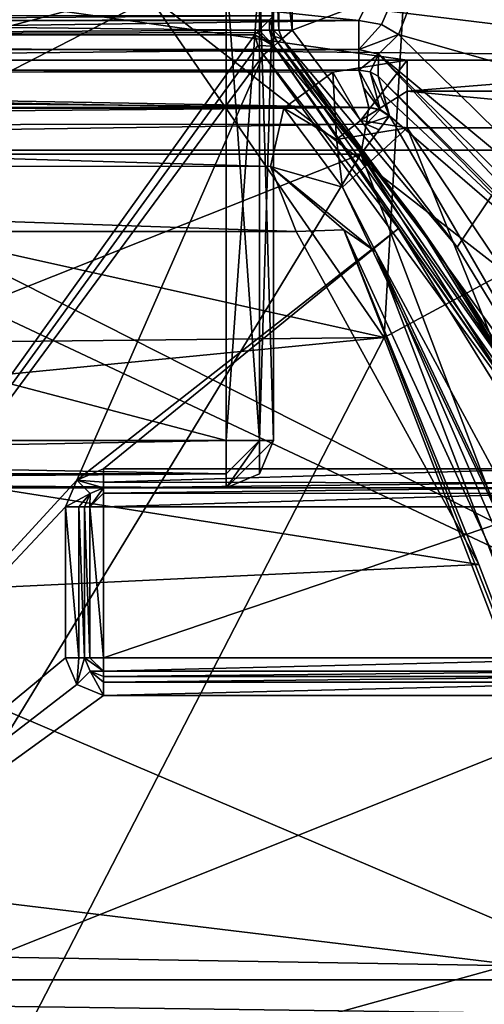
# Model space of a CAD drawing. Extents: x -250 to 250, y -697 to 625.
# Tile 1039 of 1056: x 153.66 to 156.12, y 535.01 to 540.23. Entities that reach past the tile are written whole.
import ezdxf

# ---------------------------------------------------------------- set-up
doc = ezdxf.new("R2010")
doc.units = 0
doc.header["$LTSCALE"] = 25.405557
for name, color, linetype in [('1242', 7, 'CONTINUOUS'), ('1244', 7, 'CONTINUOUS'), ('1246', 7, 'CONTINUOUS'), ('278', 7, 'CONTINUOUS'), ('3023', 7, 'CONTINUOUS'), ('3028', 7, 'CONTINUOUS'), ('3029', 7, 'CONTINUOUS'), ('3031', 7, 'CONTINUOUS'), ('3032', 7, 'CONTINUOUS'), ('3072', 7, 'CONTINUOUS'), ('3075', 7, 'CONTINUOUS'), ('3082', 7, 'CONTINUOUS'), ('3084', 7, 'CONTINUOUS'), ('3096', 7, 'CONTINUOUS'), ('3098', 7, 'CONTINUOUS'), ('3105', 7, 'CONTINUOUS'), ('3106', 7, 'CONTINUOUS'), ('363', 7, 'CONTINUOUS'), ('3708', 7, 'CONTINUOUS'), ('3711', 7, 'CONTINUOUS'), ('3713', 7, 'CONTINUOUS'), ('3715', 7, 'CONTINUOUS'), ('3716', 7, 'CONTINUOUS'), ('3722', 7, 'CONTINUOUS'), ('3723', 7, 'CONTINUOUS'), ('3727', 7, 'CONTINUOUS'), ('3728', 7, 'CONTINUOUS'), ('3730', 7, 'CONTINUOUS'), ('3740', 7, 'CONTINUOUS'), ('3741', 7, 'CONTINUOUS'), ('3757', 7, 'CONTINUOUS'), ('3758', 7, 'CONTINUOUS'), ('3759', 7, 'CONTINUOUS'), ('3832', 7, 'CONTINUOUS'), ('3833', 7, 'CONTINUOUS'), ('3841', 7, 'CONTINUOUS'), ('3879', 7, 'CONTINUOUS'), ('3880', 7, 'CONTINUOUS'), ('3881', 7, 'CONTINUOUS'), ('3882', 7, 'CONTINUOUS'), ('3883', 7, 'CONTINUOUS'), ('3885', 7, 'CONTINUOUS'), ('3886', 7, 'CONTINUOUS'), ('3887', 7, 'CONTINUOUS'), ('3908', 7, 'CONTINUOUS'), ('3909', 7, 'CONTINUOUS'), ('3910', 7, 'CONTINUOUS'), ('3911', 7, 'CONTINUOUS'), ('3912', 7, 'CONTINUOUS'), ('3914', 7, 'CONTINUOUS'), ('3915', 7, 'CONTINUOUS'), ('3916', 7, 'CONTINUOUS'), ('3919', 7, 'CONTINUOUS'), ('4434', 7, 'CONTINUOUS'), ('4437', 7, 'CONTINUOUS'), ('4438', 7, 'CONTINUOUS'), ('4439', 7, 'CONTINUOUS'), ('4448', 7, 'CONTINUOUS'), ('4449', 7, 'CONTINUOUS'), ('4460', 7, 'CONTINUOUS'), ('4461', 7, 'CONTINUOUS'), ('4462', 7, 'CONTINUOUS'), ('4463', 7, 'CONTINUOUS'), ('4464', 7, 'CONTINUOUS'), ('4549', 7, 'CONTINUOUS'), ('4550', 7, 'CONTINUOUS'), ('4553', 7, 'CONTINUOUS'), ('4570', 7, 'CONTINUOUS')]:
    doc.layers.add(name, color=color, linetype=linetype)

msp = doc.modelspace()

# ---------------------------------------------------------------- linework, layer by layer
at = {"layer": '1242', "color": 7, "linetype": 'CONTINUOUS'}
for points in [[(155.5868, 538.5471, 68.45), (153.9906, 540.8619, 68.45), (145.8767, 540.7108, 68.45), (155.5868, 538.5471, 68.45)], [(144.349, 538.4264, 68.45), (155.5868, 538.5471, 68.45), (145.8767, 540.7108, 68.45), (144.349, 538.4264, 68.45)], [(150, 538, 68.45), (155.5868, 538.5471, 68.45), (144.349, 538.4264, 68.45), (150, 538, 68.45)], [(150, 538, 68.45), (153.5, 534.5, 68.45), (155.5868, 538.5471, 68.45), (150, 538, 68.45)], [(155.5868, 538.5471, 68.45), (153.5, 534.5, 68.45), (157.1579, 534.4601, 68.45), (155.5868, 538.5471, 68.45)]]:
    msp.add_3dface(points, dxfattribs=at)
at = {"layer": '1244', "color": 7, "linetype": 'CONTINUOUS'}
msp.add_3dface([(157.7417, 539.7071, 68.55), (157.8626, 543.8692, 68.65), (155.8122, 542.4966, 68.55), (157.7417, 539.7071, 68.55)], dxfattribs=at)
at = {"layer": '1246', "color": 7, "linetype": 'CONTINUOUS'}
for points in [[(153.9906, 540.8619, 68.45), (155.5868, 538.5471, 68.45), (155.8122, 542.4966, 68.55), (153.9906, 540.8619, 68.45)], [(155.5868, 538.5471, 68.45), (157.7417, 539.7071, 68.55), (155.8122, 542.4966, 68.55), (155.5868, 538.5471, 68.45)], [(155.5868, 538.5471, 68.45), (157.1579, 534.4601, 68.45), (157.7417, 539.7071, 68.55), (155.5868, 538.5471, 68.45)]]:
    msp.add_3dface(points, dxfattribs=at)
at = {"layer": '278', "color": 7, "linetype": 'CONTINUOUS'}
for points in [[(210, 543.5344, -8.8992), (210, 539.5384, -3.3992), (-210, 543.5344, -8.8992), (210, 543.5344, -8.8992)], [(210, 539.5384, -3.3992), (-210, 539.5384, -3.3992), (-210, 543.5344, -8.8992), (210, 539.5384, -3.3992)], [(210, 539.5384, 3.3992), (210, 543.5344, 8.8992), (-210, 539.5384, 3.3992), (210, 539.5384, 3.3992)], [(210, 543.5344, 8.8992), (-210, 543.5344, 8.8992), (-210, 539.5384, 3.3992), (210, 543.5344, 8.8992)], [(210, 539.5384, -3.3992), (210, 539.5384, 3.3992), (-210, 539.5384, -3.3992), (210, 539.5384, -3.3992)], [(210, 539.5384, 3.3992), (-210, 539.5384, 3.3992), (-210, 539.5384, -3.3992), (210, 539.5384, 3.3992)]]:
    msp.add_3dface(points, dxfattribs=at)
at = {"layer": '3023', "color": 7, "linetype": 'CONTINUOUS'}
for points in [[(156.2893, 542.9052, -13.35), (161.0442, 535.1372, -13.35), (151.9164, 542.2496, -13.35), (156.2893, 542.9052, -13.35)], [(151.9164, 542.2496, -13.35), (161.0442, 535.1372, -13.35), (150, 540.3336, -13.35), (151.9164, 542.2496, -13.35)], [(161.0442, 535.1372, -13.35), (139.078, 535.5058, -13.35), (150, 540.3336, -13.35), (161.0442, 535.1372, -13.35)], [(139.078, 535.5058, -13.35), (161.0442, 535.1372, -13.35), (150, 534.0114, -13.35), (139.078, 535.5058, -13.35)], [(150, 534.0114, -13.35), (161.0442, 535.1372, -13.35), (155.8547, 530.632, -13.35), (150, 534.0114, -13.35)], [(161.0442, 535.1372, -13.35), (162.2387, 526.4986, -13.35), (155.8547, 530.632, -13.35), (161.0442, 535.1372, -13.35)]]:
    msp.add_3dface(points, dxfattribs=at)
at = {"layer": '3028', "color": 7, "linetype": 'CONTINUOUS'}
for points in [[(155.4521, 540.2257, -6.4516), (156.6128, 542.5633, -8.7077), (150, 540.8074, -7.1096), (155.4521, 540.2257, -6.4516)], [(155.5727, 540.2044, -6.426), (156.6128, 542.5633, -8.7077), (155.4521, 540.2257, -6.4516), (155.5727, 540.2044, -6.426)], [(155.6621, 540.1517, -6.3621), (156.6128, 542.5633, -8.7077), (155.5727, 540.2044, -6.426), (155.6621, 540.1517, -6.3621)], [(159.2443, 539.1302, -4.9581), (156.6128, 542.5633, -8.7077), (155.6621, 540.1517, -6.3621), (159.2443, 539.1302, -4.9581)], [(144.5479, 540.2257, -6.4516), (155.4521, 540.2257, -6.4516), (150, 540.8074, -7.1096), (144.5479, 540.2257, -6.4516)], [(156.9194, 538.9158, -4.6143), (159.2443, 539.1302, -4.9581), (155.6621, 540.1517, -6.3621), (156.9194, 538.9158, -4.6143)]]:
    msp.add_3dface(points, dxfattribs=at)
at = {"layer": '3029', "color": 7, "linetype": 'CONTINUOUS'}
for points in [[(155.4629, 539.5187, -7.85), (144.5365, 539.5187, -7.85), (141.3795, 533.9248, -7.85), (155.4629, 539.5187, -7.85)], [(155.4629, 539.5187, -7.85), (141.3795, 533.9248, -7.85), (150, 530.55, -7.85), (155.4629, 539.5187, -7.85)], [(159.6067, 528.6009, -7.85), (155.4629, 539.5187, -7.85), (150, 530.55, -7.85), (159.6067, 528.6009, -7.85)]]:
    msp.add_3dface(points, dxfattribs=at)
at = {"layer": '3031', "color": 7, "linetype": 'CONTINUOUS'}
for points in [[(144.5479, 539.9627, -6.5216), (144.5213, 539.8677, -7.0602), (155.5059, 539.7649, -7.6434), (144.5479, 539.9627, -6.5216)], [(155.4521, 539.9627, -6.5216), (144.5479, 539.9627, -6.5216), (155.5059, 539.7649, -7.6434), (155.4521, 539.9627, -6.5216)], [(155.4787, 539.8678, -7.0601), (155.4521, 539.9627, -6.5216), (155.5059, 539.7649, -7.6434), (155.4787, 539.8678, -7.0601)], [(144.5213, 539.8677, -7.0602), (144.4941, 539.7649, -7.6434), (155.5059, 539.7649, -7.6434), (144.5213, 539.8677, -7.0602)], [(155.5061, 539.7664, -7.6348), (155.4787, 539.8678, -7.0601), (155.5059, 539.7649, -7.6434), (155.5061, 539.7664, -7.6348)]]:
    msp.add_3dface(points, dxfattribs=at)
at = {"layer": '3032', "color": 7, "linetype": 'CONTINUOUS'}
for points in [[(155.5555, 539.9311, -6.4442), (155.5846, 539.8298, -7.0132), (156.7988, 538.6992, -4.6788), (155.5555, 539.9311, -6.4442)], [(155.5846, 539.8298, -7.0132), (155.6145, 539.7215, -7.6218), (156.7988, 538.6992, -4.6788), (155.5846, 539.8298, -7.0132)], [(156.7988, 538.6992, -4.6788), (155.6145, 539.7215, -7.6218), (158.7564, 534.304, -7.6218), (156.7988, 538.6992, -4.6788)]]:
    msp.add_3dface(points, dxfattribs=at)
at = {"layer": '3072', "color": 7, "linetype": 'CONTINUOUS'}
for points in [[(155.4521, 540.2257, -6.4516), (144.5479, 540.2257, -6.4516), (144.5479, 540.0719, -6.4026), (155.4521, 540.2257, -6.4516)], [(155.4521, 540.0719, -6.4026), (155.4521, 540.2257, -6.4516), (144.5479, 540.0719, -6.4026), (155.4521, 540.0719, -6.4026)], [(144.5479, 539.9627, -6.5216), (155.4521, 539.9627, -6.5216), (155.4521, 540.0719, -6.4026), (144.5479, 539.9627, -6.5216)], [(144.5479, 539.9627, -6.5216), (155.4521, 540.0719, -6.4026), (144.5479, 540.0719, -6.4026), (144.5479, 539.9627, -6.5216)]]:
    msp.add_3dface(points, dxfattribs=at)
at = {"layer": '3075', "color": 7, "linetype": 'CONTINUOUS'}
for points in [[(155.4521, 539.9627, -6.5216), (155.4787, 539.8678, -7.0601), (155.565, 539.755, -7.63), (155.4521, 539.9627, -6.5216)], [(155.4521, 539.9627, -6.5216), (155.565, 539.755, -7.63), (155.512, 539.9533, -6.5009), (155.4521, 539.9627, -6.5216)], [(155.6145, 539.7215, -7.6218), (155.5555, 539.9311, -6.4442), (155.512, 539.9533, -6.5009), (155.6145, 539.7215, -7.6218)], [(155.565, 539.755, -7.63), (155.6145, 539.7215, -7.6218), (155.512, 539.9533, -6.5009), (155.565, 539.755, -7.63)], [(155.6145, 539.7215, -7.6218), (155.5846, 539.8298, -7.0132), (155.5555, 539.9311, -6.4442), (155.6145, 539.7215, -7.6218)], [(155.4787, 539.8678, -7.0601), (155.5061, 539.7664, -7.6348), (155.565, 539.755, -7.63), (155.4787, 539.8678, -7.0601)]]:
    msp.add_3dface(points, dxfattribs=at)
at = {"layer": '3082', "color": 7, "linetype": 'CONTINUOUS'}
for points in [[(155.5727, 540.2044, -6.426), (155.4521, 540.2257, -6.4516), (155.4521, 540.0719, -6.4026), (155.5727, 540.2044, -6.426)], [(155.6621, 540.1517, -6.3621), (155.5727, 540.2044, -6.426), (155.4521, 540.0719, -6.4026), (155.6621, 540.1517, -6.3621)], [(155.5571, 540.0469, -6.3507), (155.6621, 540.1517, -6.3621), (155.4521, 540.0719, -6.4026), (155.5571, 540.0469, -6.3507)], [(155.4521, 539.9627, -6.5216), (155.5571, 540.0469, -6.3507), (155.4521, 540.0719, -6.4026), (155.4521, 539.9627, -6.5216)], [(155.4521, 539.9627, -6.5216), (155.512, 539.9533, -6.5009), (155.5571, 540.0469, -6.3507), (155.4521, 539.9627, -6.5216)], [(155.512, 539.9533, -6.5009), (155.5555, 539.9311, -6.4442), (155.5571, 540.0469, -6.3507), (155.512, 539.9533, -6.5009)]]:
    msp.add_3dface(points, dxfattribs=at)
at = {"layer": '3084', "color": 7, "linetype": 'CONTINUOUS'}
for points in [[(156.9194, 538.9158, -4.6143), (155.6621, 540.1517, -6.3621), (155.5571, 540.0469, -6.3507), (156.9194, 538.9158, -4.6143)], [(155.5555, 539.9311, -6.4442), (158.182, 537.2488, -0.9494), (155.5571, 540.0469, -6.3507), (155.5555, 539.9311, -6.4442)], [(158.3051, 537.3237, -0.9589), (156.9194, 538.9158, -4.6143), (155.5571, 540.0469, -6.3507), (158.3051, 537.3237, -0.9589)], [(158.182, 537.2488, -0.9494), (158.3051, 537.3237, -0.9589), (155.5571, 540.0469, -6.3507), (158.182, 537.2488, -0.9494)], [(155.5555, 539.9311, -6.4442), (156.7988, 538.6992, -4.6788), (158.182, 537.2488, -0.9494), (155.5555, 539.9311, -6.4442)]]:
    msp.add_3dface(points, dxfattribs=at)
at = {"layer": '3096', "color": 7, "linetype": 'CONTINUOUS'}
for points in [[(158.7564, 534.304, -7.6218), (155.6145, 539.7215, -7.6218), (155.4629, 539.5187, -7.85), (158.7564, 534.304, -7.6218)], [(155.4629, 539.5187, -7.85), (155.6145, 539.7215, -7.6218), (155.5597, 539.647, -7.7937), (155.4629, 539.5187, -7.85)], [(155.5597, 539.647, -7.7937), (155.6145, 539.7215, -7.6218), (155.614, 539.7203, -7.6327), (155.5597, 539.647, -7.7937)], [(155.6131, 539.7188, -7.6434), (155.5597, 539.647, -7.7937), (155.614, 539.7203, -7.6327), (155.6131, 539.7188, -7.6434)], [(158.7564, 534.304, -7.6218), (155.4629, 539.5187, -7.85), (159.6067, 528.6009, -7.85), (158.7564, 534.304, -7.6218)]]:
    msp.add_3dface(points, dxfattribs=at)
at = {"layer": '3098', "color": 7, "linetype": 'CONTINUOUS'}
for points in [[(155.5059, 539.7649, -7.6434), (144.4941, 539.7649, -7.6434), (144.5111, 539.6661, -7.802), (155.5059, 539.7649, -7.6434)], [(155.5059, 539.7649, -7.6434), (144.5111, 539.6661, -7.802), (155.4907, 539.6765, -7.7939), (155.5059, 539.7649, -7.6434)], [(144.5111, 539.6661, -7.802), (144.5365, 539.5187, -7.85), (155.4907, 539.6765, -7.7939), (144.5111, 539.6661, -7.802)], [(144.5365, 539.5187, -7.85), (155.4629, 539.5187, -7.85), (155.4907, 539.6765, -7.7939), (144.5365, 539.5187, -7.85)]]:
    msp.add_3dface(points, dxfattribs=at)
at = {"layer": '3105', "color": 7, "linetype": 'CONTINUOUS'}
for points in [[(155.5059, 539.7649, -7.6434), (155.4907, 539.6765, -7.7939), (155.5641, 539.7525, -7.6457), (155.5059, 539.7649, -7.6434)], [(155.4907, 539.6765, -7.7939), (155.6131, 539.7188, -7.6434), (155.5641, 539.7525, -7.6457), (155.4907, 539.6765, -7.7939)], [(155.4907, 539.6765, -7.7939), (155.5597, 539.647, -7.7937), (155.6131, 539.7188, -7.6434), (155.4907, 539.6765, -7.7939)], [(155.4907, 539.6765, -7.7939), (155.4629, 539.5187, -7.85), (155.5597, 539.647, -7.7937), (155.4907, 539.6765, -7.7939)]]:
    msp.add_3dface(points, dxfattribs=at)
at = {"layer": '3106', "color": 7, "linetype": 'CONTINUOUS'}
for points in [[(155.5061, 539.7664, -7.6348), (155.5059, 539.7649, -7.6434), (155.5641, 539.7525, -7.6457), (155.5061, 539.7664, -7.6348)], [(155.565, 539.755, -7.63), (155.5061, 539.7664, -7.6348), (155.5641, 539.7525, -7.6457), (155.565, 539.755, -7.63)], [(155.6131, 539.7188, -7.6434), (155.565, 539.755, -7.63), (155.5641, 539.7525, -7.6457), (155.6131, 539.7188, -7.6434)], [(155.6145, 539.7215, -7.6218), (155.565, 539.755, -7.63), (155.614, 539.7203, -7.6327), (155.6145, 539.7215, -7.6218)], [(155.565, 539.755, -7.63), (155.6131, 539.7188, -7.6434), (155.614, 539.7203, -7.6327), (155.565, 539.755, -7.63)]]:
    msp.add_3dface(points, dxfattribs=at)
at = {"layer": '363', "color": 7, "linetype": 'CONTINUOUS'}
for points in [[(144.0024, 541.529, 64.65), (156.2044, 541.2988, 64.65), (149.9999, 538.1, 64.65), (144.0024, 541.529, 64.65)], [(156.2044, 541.2988, 64.65), (159.9186, 533.8655, 64.65), (149.9999, 538.1, 64.65), (156.2044, 541.2988, 64.65)], [(149.9999, 538.1, 64.65), (159.9186, 533.8655, 64.65), (153.6, 534.5, 64.65), (149.9999, 538.1, 64.65)]]:
    msp.add_3dface(points, dxfattribs=at)
at = {"layer": '3708', "color": 7, "linetype": 'CONTINUOUS'}
for points in [[(155.1, 540.85, 58.15), (155.1, 540.1752, 58.15), (157.2935, 541.0031, 58.15), (155.1, 540.85, 58.15)], [(155.1, 540.1752, 58.15), (155.9732, 539.0252, 58.15), (157.2935, 541.0031, 58.15), (155.1, 540.1752, 58.15)], [(155.9732, 539.0252, 58.15), (156.6278, 537.9462, 58.15), (157.2935, 541.0031, 58.15), (155.9732, 539.0252, 58.15)], [(154.1, 536.85, 58.15), (156.9852, 536.85, 58.15), (156.4525, 537.65, 58.15), (154.1, 536.85, 58.15)], [(154.1, 537.65, 58.15), (154.1, 536.85, 58.15), (156.4525, 537.65, 58.15), (154.1, 537.65, 58.15)]]:
    msp.add_3dface(points, dxfattribs=at)
at = {"layer": '3711', "color": 7, "linetype": 'CONTINUOUS'}
for points in [[(150.55, 540.15, 11.15), (150.55, 534.0779, 11.15), (154.9016, 540.15, 11.15), (150.55, 540.15, 11.15)], [(154.9016, 540.15, 11.15), (150.55, 534.0779, 11.15), (154.9173, 540.094, 11.15), (154.9016, 540.15, 11.15)], [(154.9173, 540.094, 11.15), (150.55, 534.0779, 11.15), (154.9486, 540.0445, 11.15), (154.9173, 540.094, 11.15)], [(154.9486, 540.0445, 11.15), (150.55, 534.0779, 11.15), (153.9585, 537.7914, 11.15), (154.9486, 540.0445, 11.15)], [(155.6631, 539.1239, 11.15), (154.9486, 540.0445, 11.15), (153.9585, 537.7914, 11.15), (155.6631, 539.1239, 11.15)], [(154.1, 537.85, 11.15), (155.6631, 539.1239, 11.15), (153.9585, 537.7914, 11.15), (154.1, 537.85, 11.15)], [(156.4525, 537.85, 11.15), (155.6631, 539.1239, 11.15), (154.1, 537.85, 11.15), (156.4525, 537.85, 11.15)], [(153.9585, 537.7914, 11.15), (150.55, 534.0779, 11.15), (153.9, 537.65, 11.15), (153.9585, 537.7914, 11.15)], [(153.9, 537.65, 11.15), (150.55, 534.0779, 11.15), (153.9, 536.85, 11.15), (153.9, 537.65, 11.15)], [(153.9, 536.85, 11.15), (150.55, 534.0779, 11.15), (153.9585, 536.7086, 11.15), (153.9, 536.85, 11.15)], [(153.9585, 536.7086, 11.15), (150.55, 534.0779, 11.15), (154.1, 536.65, 11.15), (153.9585, 536.7086, 11.15)], [(158.3102, 532.6404, 11.15), (156.9852, 536.65, 11.15), (150.55, 534.0779, 11.15), (158.3102, 532.6404, 11.15)], [(150.55, 534.0779, 11.15), (156.9852, 536.65, 11.15), (154.1, 536.65, 11.15), (150.55, 534.0779, 11.15)]]:
    msp.add_3dface(points, dxfattribs=at)
at = {"layer": '3713', "color": 7, "linetype": 'CONTINUOUS'}
for points in [[(156.9852, 536.75, 11.25), (156.9852, 536.75, 58.05), (154.1, 536.75, 11.25), (156.9852, 536.75, 11.25)], [(154.1, 536.75, 11.25), (156.9852, 536.75, 58.05), (154.1, 536.75, 58.05), (154.1, 536.75, 11.25)]]:
    msp.add_3dface(points, dxfattribs=at)
at = {"layer": '3715', "color": 7, "linetype": 'CONTINUOUS'}
for points in [[(155.0243, 540.1099, 11.25), (155.745, 539.1813, 11.25), (155.0243, 540.1099, 58.05), (155.0243, 540.1099, 11.25)], [(155.0243, 540.1099, 58.05), (155.745, 539.1813, 11.25), (155.8901, 538.9695, 58.05), (155.0243, 540.1099, 58.05)], [(155.745, 539.1813, 11.25), (156.5401, 537.8981, 11.25), (155.8901, 538.9695, 58.05), (155.745, 539.1813, 11.25)], [(156.5401, 537.8981, 11.25), (156.5401, 537.8981, 58.05), (155.8901, 538.9695, 58.05), (156.5401, 537.8981, 11.25)]]:
    msp.add_3dface(points, dxfattribs=at)
at = {"layer": '3716', "color": 7, "linetype": 'CONTINUOUS'}
for points in [[(155, 540.25, 43.15), (155, 540.1752, 58.05), (155, 540.75, 43.15), (155, 540.25, 43.15)], [(155, 540.75, 43.15), (155, 540.1752, 58.05), (155, 540.75, 58.05), (155, 540.75, 43.15)], [(155, 540.1752, 11.25), (155, 540.1752, 58.05), (155, 540.25, 11.25), (155, 540.1752, 11.25)], [(155, 540.25, 11.25), (155, 540.1752, 58.05), (155, 540.25, 43.15), (155, 540.25, 11.25)]]:
    msp.add_3dface(points, dxfattribs=at)
at = {"layer": '3722', "color": 7, "linetype": 'CONTINUOUS'}
for points in [[(154, 536.85, 11.25), (154, 536.85, 58.05), (154, 537.65, 11.25), (154, 536.85, 11.25)], [(154, 537.65, 11.25), (154, 536.85, 58.05), (154, 537.65, 58.05), (154, 537.65, 11.25)]]:
    msp.add_3dface(points, dxfattribs=at)
at = {"layer": '3723', "color": 7, "linetype": 'CONTINUOUS'}
for points in [[(154.1, 537.75, 11.25), (154.1, 537.75, 58.05), (156.4525, 537.75, 11.25), (154.1, 537.75, 11.25)], [(156.4525, 537.75, 11.25), (154.1, 537.75, 58.05), (156.4525, 537.75, 58.05), (156.4525, 537.75, 11.25)]]:
    msp.add_3dface(points, dxfattribs=at)
at = {"layer": '3727', "color": 7, "linetype": 'CONTINUOUS'}
for points in [[(156.1461, 542.0668, 8.7108), (157.7436, 540.0153, 6.8018), (143.5591, 541.7444, 8.4358), (156.1461, 542.0668, 8.7108)], [(143.5591, 541.7444, 8.4358), (157.7436, 540.0153, 6.8018), (155.7084, 540.0153, 6.8018), (143.5591, 541.7444, 8.4358)], [(144.2916, 540.0153, 6.8018), (143.5591, 541.7444, 8.4358), (155.7084, 540.0153, 6.8018), (144.2916, 540.0153, 6.8018)], [(144.6776, 539.9541, 6.7386), (144.2916, 540.0153, 6.8018), (155.3141, 539.9514, 6.7358), (144.6776, 539.9541, 6.7386)], [(155.3141, 539.9514, 6.7358), (144.2916, 540.0153, 6.8018), (155.7084, 540.0153, 6.8018), (155.3141, 539.9514, 6.7358)], [(144.9502, 539.753, 6.5278), (144.6776, 539.9541, 6.7386), (155.0558, 539.7619, 6.5372), (144.9502, 539.753, 6.5278)], [(155.0558, 539.7619, 6.5372), (144.6776, 539.9541, 6.7386), (155.3141, 539.9514, 6.7358), (155.0558, 539.7619, 6.5372)], [(154.9857, 539.4533, 6.2051), (144.9502, 539.753, 6.5278), (155.0558, 539.7619, 6.5372), (154.9857, 539.4533, 6.2051)], [(145.0149, 539.4567, 6.2089), (144.9502, 539.753, 6.5278), (154.9857, 539.4533, 6.2051), (145.0149, 539.4567, 6.2089)], [(144.8787, 539.1075, 5.8196), (145.0149, 539.4567, 6.2089), (155.1214, 539.1075, 5.8196), (144.8787, 539.1075, 5.8196)], [(155.1214, 539.1075, 5.8196), (145.0149, 539.4567, 6.2089), (154.9857, 539.4533, 6.2051), (155.1214, 539.1075, 5.8196)], [(143.652, 536.7526, 2.7288), (144.8787, 539.1075, 5.8196), (156.088, 537.3442, 3.5946), (143.652, 536.7526, 2.7288)], [(156.088, 537.3442, 3.5946), (144.8787, 539.1075, 5.8196), (155.1214, 539.1075, 5.8196), (156.088, 537.3442, 3.5946)], [(156.9326, 535.1425, -0.0732), (143.652, 536.7526, 2.7288), (156.088, 537.3442, 3.5946), (156.9326, 535.1425, -0.0732)], [(143.0674, 535.1425, -0.0732), (143.652, 536.7526, 2.7288), (156.9326, 535.1425, -0.0732), (143.0674, 535.1425, -0.0732)]]:
    msp.add_3dface(points, dxfattribs=at)
at = {"layer": '3728', "color": 7, "linetype": 'CONTINUOUS'}
for points in [[(157.7436, 539.6565, 6.65), (160.4758, 532.5725, 6.65), (155.7084, 539.6565, 6.65), (157.7436, 539.6565, 6.65)], [(155.7084, 539.6565, 6.65), (160.4758, 532.5725, 6.65), (158.4242, 532.903, 6.65), (155.7084, 539.6565, 6.65)]]:
    msp.add_3dface(points, dxfattribs=at)
at = {"layer": '3730', "color": 7, "linetype": 'CONTINUOUS'}
msp.add_3dface([(155.5429, 539.0009, 6.15), (157.9599, 532.687, 6.15), (156.5431, 537.1438, 3.8845), (155.5429, 539.0009, 6.15)], dxfattribs=at)
at = {"layer": '3740', "color": 7, "linetype": 'CONTINUOUS'}
for points in [[(143.0674, 535.1425, -0.0732), (156.9326, 535.1425, -0.0732), (156.9326, 534.9581, -0.2752), (143.0674, 535.1425, -0.0732)], [(143.0674, 535.1425, -0.0732), (156.9326, 534.9581, -0.2752), (143.0674, 534.9581, -0.2752), (143.0674, 535.1425, -0.0732)]]:
    msp.add_3dface(points, dxfattribs=at)
at = {"layer": '3741', "color": 7, "linetype": 'CONTINUOUS'}
for points in [[(155.4612, 539.6958, 6.6164), (155.7084, 539.6565, 6.65), (155.3344, 539.5956, 6.5152), (155.4612, 539.6958, 6.6164)], [(155.3344, 539.5956, 6.5152), (155.7084, 539.6565, 6.65), (155.3656, 539.3432, 6.3463), (155.3344, 539.5956, 6.5152)], [(155.7084, 539.6565, 6.65), (158.4242, 532.903, 6.65), (155.3656, 539.3432, 6.3463), (155.7084, 539.6565, 6.65)], [(158.4242, 532.903, 6.65), (155.5429, 539.0009, 6.15), (155.3656, 539.3432, 6.3463), (158.4242, 532.903, 6.65)], [(158.4242, 532.903, 6.65), (157.9599, 532.687, 6.15), (155.5429, 539.0009, 6.15), (158.4242, 532.903, 6.65)]]:
    msp.add_3dface(points, dxfattribs=at)
at = {"layer": '3757', "color": 7, "linetype": 'CONTINUOUS'}
for points in [[(156.088, 537.3442, 3.5946), (155.1214, 539.1075, 5.8196), (155.373, 539.1166, 5.9528), (156.088, 537.3442, 3.5946)], [(156.9326, 535.1425, -0.0732), (156.088, 537.3442, 3.5946), (155.373, 539.1166, 5.9528), (156.9326, 535.1425, -0.0732)], [(157.2331, 535.0692, 0.0095), (156.9326, 535.1425, -0.0732), (155.373, 539.1166, 5.9528), (157.2331, 535.0692, 0.0095)], [(155.5429, 539.0009, 6.15), (157.2331, 535.0692, 0.0095), (155.373, 539.1166, 5.9528), (155.5429, 539.0009, 6.15)], [(155.5429, 539.0009, 6.15), (156.5431, 537.1438, 3.8845), (157.2331, 535.0692, 0.0095), (155.5429, 539.0009, 6.15)]]:
    msp.add_3dface(points, dxfattribs=at)
at = {"layer": '3758', "color": 7, "linetype": 'CONTINUOUS'}
for points in [[(155.3141, 539.9514, 6.7358), (155.7084, 540.0153, 6.8018), (155.4612, 539.6958, 6.6164), (155.3141, 539.9514, 6.7358)], [(155.4612, 539.6958, 6.6164), (155.7084, 540.0153, 6.8018), (155.7084, 539.8513, 6.6895), (155.4612, 539.6958, 6.6164)], [(155.0558, 539.7619, 6.5372), (155.3141, 539.9514, 6.7358), (155.3344, 539.5956, 6.5152), (155.0558, 539.7619, 6.5372)], [(155.3141, 539.9514, 6.7358), (155.4612, 539.6958, 6.6164), (155.3344, 539.5956, 6.5152), (155.3141, 539.9514, 6.7358)], [(155.7084, 539.6565, 6.65), (155.4612, 539.6958, 6.6164), (155.7084, 539.8513, 6.6895), (155.7084, 539.6565, 6.65)], [(154.9857, 539.4533, 6.2051), (155.0558, 539.7619, 6.5372), (155.3656, 539.3432, 6.3463), (154.9857, 539.4533, 6.2051)], [(155.0558, 539.7619, 6.5372), (155.3344, 539.5956, 6.5152), (155.3656, 539.3432, 6.3463), (155.0558, 539.7619, 6.5372)], [(155.1214, 539.1075, 5.8196), (154.9857, 539.4533, 6.2051), (155.373, 539.1166, 5.9528), (155.1214, 539.1075, 5.8196)], [(155.5429, 539.0009, 6.15), (154.9857, 539.4533, 6.2051), (155.3656, 539.3432, 6.3463), (155.5429, 539.0009, 6.15)], [(154.9857, 539.4533, 6.2051), (155.5429, 539.0009, 6.15), (155.373, 539.1166, 5.9528), (154.9857, 539.4533, 6.2051)]]:
    msp.add_3dface(points, dxfattribs=at)
at = {"layer": '3759', "color": 7, "linetype": 'CONTINUOUS'}
for points in [[(155.7084, 540.0153, 6.8018), (157.7436, 540.0153, 6.8018), (155.7084, 539.8513, 6.6895), (155.7084, 540.0153, 6.8018)], [(155.7084, 539.8513, 6.6895), (157.7436, 540.0153, 6.8018), (157.7436, 539.8513, 6.6895), (155.7084, 539.8513, 6.6895)], [(157.7436, 539.6565, 6.65), (155.7084, 539.6565, 6.65), (155.7084, 539.8513, 6.6895), (157.7436, 539.6565, 6.65)], [(157.7436, 539.6565, 6.65), (155.7084, 539.8513, 6.6895), (157.7436, 539.8513, 6.6895), (157.7436, 539.6565, 6.65)]]:
    msp.add_3dface(points, dxfattribs=at)
at = {"layer": '3832', "color": 7, "linetype": 'CONTINUOUS'}
for points in [[(154, 536.85, 58.05), (154, 536.85, 11.25), (154.0293, 536.7793, 11.25), (154, 536.85, 58.05)], [(154, 536.85, 58.05), (154.0293, 536.7793, 11.25), (154.0293, 536.7793, 58.05), (154, 536.85, 58.05)], [(154.1, 536.75, 11.25), (154.1, 536.75, 58.05), (154.0293, 536.7793, 58.05), (154.1, 536.75, 11.25)], [(154.0293, 536.7793, 11.25), (154.1, 536.75, 11.25), (154.0293, 536.7793, 58.05), (154.0293, 536.7793, 11.25)]]:
    msp.add_3dface(points, dxfattribs=at)
at = {"layer": '3833', "color": 7, "linetype": 'CONTINUOUS'}
for points in [[(154.1, 537.75, 58.05), (154.1, 537.75, 11.25), (154.0293, 537.7207, 11.25), (154.1, 537.75, 58.05)], [(154.1, 537.75, 58.05), (154.0293, 537.7207, 11.25), (154.0293, 537.7207, 58.05), (154.1, 537.75, 58.05)], [(154, 537.65, 11.25), (154, 537.65, 58.05), (154.0293, 537.7207, 58.05), (154, 537.65, 11.25)], [(154.0293, 537.7207, 11.25), (154, 537.65, 11.25), (154.0293, 537.7207, 58.05), (154.0293, 537.7207, 11.25)]]:
    msp.add_3dface(points, dxfattribs=at)
at = {"layer": '3841', "color": 7, "linetype": 'CONTINUOUS'}
for points in [[(155, 540.1752, 58.05), (155, 540.1752, 11.25), (155.0063, 540.1404, 11.25), (155, 540.1752, 58.05)], [(155, 540.1752, 58.05), (155.0063, 540.1404, 11.25), (155.0063, 540.1404, 58.05), (155, 540.1752, 58.05)], [(155.0243, 540.1099, 11.25), (155.0243, 540.1099, 58.05), (155.0063, 540.1404, 58.05), (155.0243, 540.1099, 11.25)], [(155.0063, 540.1404, 11.25), (155.0243, 540.1099, 11.25), (155.0063, 540.1404, 58.05), (155.0063, 540.1404, 11.25)]]:
    msp.add_3dface(points, dxfattribs=at)
at = {"layer": '3879', "color": 7, "linetype": 'CONTINUOUS'}
for points in [[(156.9852, 536.75, 11.25), (154.1, 536.75, 11.25), (154.1, 536.7207, 11.1793), (156.9852, 536.75, 11.25)], [(156.9852, 536.7211, 11.1796), (156.9852, 536.75, 11.25), (154.1, 536.7207, 11.1793), (156.9852, 536.7211, 11.1796)], [(154.1, 536.65, 11.15), (156.9852, 536.65, 11.15), (156.9852, 536.7211, 11.1796), (154.1, 536.65, 11.15)], [(154.1, 536.65, 11.15), (156.9852, 536.7211, 11.1796), (154.1, 536.7207, 11.1793), (154.1, 536.65, 11.15)]]:
    msp.add_3dface(points, dxfattribs=at)
at = {"layer": '3880', "color": 7, "linetype": 'CONTINUOUS'}
for points in [[(153.9, 536.85, 11.15), (153.9585, 536.7086, 11.15), (153.9707, 536.85, 11.1793), (153.9, 536.85, 11.15)], [(154, 536.85, 11.25), (153.9585, 536.7086, 11.15), (154.0293, 536.7793, 11.25), (154, 536.85, 11.25)], [(153.9585, 536.7086, 11.15), (154, 536.85, 11.25), (153.9707, 536.85, 11.1793), (153.9585, 536.7086, 11.15)], [(153.9585, 536.7086, 11.15), (154.1, 536.65, 11.15), (154.0293, 536.7793, 11.25), (153.9585, 536.7086, 11.15)], [(154.0293, 536.7793, 11.25), (154.1, 536.65, 11.15), (154.1, 536.7207, 11.1793), (154.0293, 536.7793, 11.25)], [(154.1, 536.75, 11.25), (154.0293, 536.7793, 11.25), (154.1, 536.7207, 11.1793), (154.1, 536.75, 11.25)]]:
    msp.add_3dface(points, dxfattribs=at)
at = {"layer": '3881', "color": 7, "linetype": 'CONTINUOUS'}
for points in [[(153.9, 537.65, 11.15), (153.9, 536.85, 11.15), (153.9707, 536.85, 11.1793), (153.9, 537.65, 11.15)], [(153.9, 537.65, 11.15), (153.9707, 536.85, 11.1793), (153.9707, 537.65, 11.1793), (153.9, 537.65, 11.15)], [(154, 536.85, 11.25), (154, 537.65, 11.25), (153.9707, 537.65, 11.1793), (154, 536.85, 11.25)], [(153.9707, 536.85, 11.1793), (154, 536.85, 11.25), (153.9707, 537.65, 11.1793), (153.9707, 536.85, 11.1793)]]:
    msp.add_3dface(points, dxfattribs=at)
at = {"layer": '3882', "color": 7, "linetype": 'CONTINUOUS'}
for points in [[(154.1, 537.85, 11.15), (153.9585, 537.7914, 11.15), (154.1, 537.7793, 11.1793), (154.1, 537.85, 11.15)], [(153.9585, 537.7914, 11.15), (153.9, 537.65, 11.15), (154.0293, 537.7207, 11.25), (153.9585, 537.7914, 11.15)], [(154.1, 537.75, 11.25), (153.9585, 537.7914, 11.15), (154.0293, 537.7207, 11.25), (154.1, 537.75, 11.25)], [(153.9585, 537.7914, 11.15), (154.1, 537.75, 11.25), (154.1, 537.7793, 11.1793), (153.9585, 537.7914, 11.15)], [(154.0293, 537.7207, 11.25), (153.9, 537.65, 11.15), (153.9707, 537.65, 11.1793), (154.0293, 537.7207, 11.25)], [(154, 537.65, 11.25), (154.0293, 537.7207, 11.25), (153.9707, 537.65, 11.1793), (154, 537.65, 11.25)]]:
    msp.add_3dface(points, dxfattribs=at)
at = {"layer": '3883', "color": 7, "linetype": 'CONTINUOUS'}
for points in [[(156.4525, 537.85, 11.15), (154.1, 537.85, 11.15), (154.1, 537.7793, 11.1793), (156.4525, 537.85, 11.15)], [(156.4525, 537.85, 11.15), (154.1, 537.7793, 11.1793), (156.4525, 537.7757, 11.1831), (156.4525, 537.85, 11.15)], [(154.1, 537.7793, 11.1793), (154.1, 537.75, 11.25), (156.4525, 537.7757, 11.1831), (154.1, 537.7793, 11.1793)], [(154.1, 537.75, 11.25), (156.4525, 537.75, 11.25), (156.4525, 537.7757, 11.1831), (154.1, 537.75, 11.25)]]:
    msp.add_3dface(points, dxfattribs=at)
at = {"layer": '3885', "color": 7, "linetype": 'CONTINUOUS'}
for points in [[(154.9486, 540.0445, 11.15), (156.5169, 537.8854, 11.1822), (155.0021, 540.0907, 11.1793), (154.9486, 540.0445, 11.15)], [(155.745, 539.1813, 11.25), (155.0243, 540.1099, 11.25), (155.0021, 540.0907, 11.1793), (155.745, 539.1813, 11.25)], [(156.5401, 537.8981, 11.25), (155.745, 539.1813, 11.25), (155.0021, 540.0907, 11.1793), (156.5401, 537.8981, 11.25)], [(156.5169, 537.8854, 11.1822), (156.5401, 537.8981, 11.25), (155.0021, 540.0907, 11.1793), (156.5169, 537.8854, 11.1822)], [(154.9486, 540.0445, 11.15), (155.6631, 539.1239, 11.15), (156.5169, 537.8854, 11.1822), (154.9486, 540.0445, 11.15)], [(155.6631, 539.1239, 11.15), (156.4525, 537.85, 11.15), (156.5169, 537.8854, 11.1822), (155.6631, 539.1239, 11.15)]]:
    msp.add_3dface(points, dxfattribs=at)
at = {"layer": '3886', "color": 7, "linetype": 'CONTINUOUS'}
for points in [[(154.9135, 540.1631, 11.1509), (154.9016, 540.15, 11.15), (155.0021, 540.0907, 11.1793), (154.9135, 540.1631, 11.1509)], [(154.9016, 540.15, 11.15), (154.9173, 540.094, 11.15), (155.0021, 540.0907, 11.1793), (154.9016, 540.15, 11.15)], [(154.9252, 540.1752, 11.1532), (154.9135, 540.1631, 11.1509), (155.0021, 540.0907, 11.1793), (154.9252, 540.1752, 11.1532)], [(154.9252, 540.1752, 11.1532), (155.0021, 540.0907, 11.1793), (154.9791, 540.1752, 11.1888), (154.9252, 540.1752, 11.1532)], [(155.0243, 540.1099, 11.25), (155.0063, 540.1404, 11.25), (154.9791, 540.1752, 11.1888), (155.0243, 540.1099, 11.25)], [(155.0021, 540.0907, 11.1793), (155.0243, 540.1099, 11.25), (154.9791, 540.1752, 11.1888), (155.0021, 540.0907, 11.1793)], [(155.0063, 540.1404, 11.25), (155, 540.1752, 11.25), (154.9791, 540.1752, 11.1888), (155.0063, 540.1404, 11.25)], [(154.9173, 540.094, 11.15), (154.9486, 540.0445, 11.15), (155.0021, 540.0907, 11.1793), (154.9173, 540.094, 11.15)]]:
    msp.add_3dface(points, dxfattribs=at)
at = {"layer": '3887', "color": 7, "linetype": 'CONTINUOUS'}
for points in [[(155, 540.1752, 11.25), (155, 540.25, 11.25), (154.9788, 540.2288, 11.1885), (155, 540.1752, 11.25)], [(154.9788, 540.2288, 11.1885), (154.9252, 540.1752, 11.1532), (154.9791, 540.1752, 11.1888), (154.9788, 540.2288, 11.1885)], [(155, 540.1752, 11.25), (154.9788, 540.2288, 11.1885), (154.9791, 540.1752, 11.1888), (155, 540.1752, 11.25)]]:
    msp.add_3dface(points, dxfattribs=at)
at = {"layer": '3908', "color": 7, "linetype": 'CONTINUOUS'}
for points in [[(156.9852, 536.85, 58.15), (154.1, 536.85, 58.15), (154.1, 536.7785, 58.1199), (156.9852, 536.85, 58.15)], [(156.9852, 536.85, 58.15), (154.1, 536.7785, 58.1199), (156.9852, 536.7793, 58.1207), (156.9852, 536.85, 58.15)], [(154.1, 536.75, 58.05), (156.9852, 536.75, 58.05), (156.9852, 536.7793, 58.1207), (154.1, 536.75, 58.05)], [(154.1, 536.7785, 58.1199), (154.1, 536.75, 58.05), (156.9852, 536.7793, 58.1207), (154.1, 536.7785, 58.1199)]]:
    msp.add_3dface(points, dxfattribs=at)
at = {"layer": '3909', "color": 7, "linetype": 'CONTINUOUS'}
for points in [[(154, 536.85, 58.05), (154.0293, 536.7793, 58.05), (154.1, 536.7785, 58.1199), (154, 536.85, 58.05)], [(154.0286, 536.85, 58.12), (154, 536.85, 58.05), (154.1, 536.7785, 58.1199), (154.0286, 536.85, 58.12)], [(154.1, 536.85, 58.15), (154.0286, 536.85, 58.12), (154.1, 536.7785, 58.1199), (154.1, 536.85, 58.15)], [(154.0293, 536.7793, 58.05), (154.1, 536.75, 58.05), (154.1, 536.7785, 58.1199), (154.0293, 536.7793, 58.05)]]:
    msp.add_3dface(points, dxfattribs=at)
at = {"layer": '3910', "color": 7, "linetype": 'CONTINUOUS'}
for points in [[(154, 537.65, 58.05), (154, 536.85, 58.05), (154.0286, 536.85, 58.12), (154, 537.65, 58.05)], [(154.0285, 537.65, 58.1199), (154, 537.65, 58.05), (154.0286, 536.85, 58.12), (154.0285, 537.65, 58.1199)], [(154.1, 536.85, 58.15), (154.1, 537.65, 58.15), (154.0285, 537.65, 58.1199), (154.1, 536.85, 58.15)], [(154.1, 536.85, 58.15), (154.0285, 537.65, 58.1199), (154.0286, 536.85, 58.12), (154.1, 536.85, 58.15)]]:
    msp.add_3dface(points, dxfattribs=at)
at = {"layer": '3911', "color": 7, "linetype": 'CONTINUOUS'}
for points in [[(154.1, 537.75, 58.05), (154.0293, 537.7207, 58.05), (154.0285, 537.65, 58.1199), (154.1, 537.75, 58.05)], [(154.1, 537.7214, 58.12), (154.1, 537.75, 58.05), (154.0285, 537.65, 58.1199), (154.1, 537.7214, 58.12)], [(154.0293, 537.7207, 58.05), (154, 537.65, 58.05), (154.0285, 537.65, 58.1199), (154.0293, 537.7207, 58.05)], [(154.1, 537.65, 58.15), (154.1, 537.7214, 58.12), (154.0285, 537.65, 58.1199), (154.1, 537.65, 58.15)]]:
    msp.add_3dface(points, dxfattribs=at)
at = {"layer": '3912', "color": 7, "linetype": 'CONTINUOUS'}
for points in [[(156.4525, 537.75, 58.05), (154.1, 537.75, 58.05), (154.1, 537.7214, 58.12), (156.4525, 537.75, 58.05)], [(156.4525, 537.7207, 58.1207), (156.4525, 537.75, 58.05), (154.1, 537.7214, 58.12), (156.4525, 537.7207, 58.1207)], [(154.1, 537.65, 58.15), (156.4525, 537.7207, 58.1207), (154.1, 537.7214, 58.12), (154.1, 537.65, 58.15)], [(154.1, 537.65, 58.15), (156.4525, 537.65, 58.15), (156.4525, 537.7207, 58.1207), (154.1, 537.65, 58.15)]]:
    msp.add_3dface(points, dxfattribs=at)
at = {"layer": '3914', "color": 7, "linetype": 'CONTINUOUS'}
for points in [[(155.9732, 539.0252, 58.15), (155.1, 540.1752, 58.15), (155.0463, 540.1289, 58.1205), (155.9732, 539.0252, 58.15)], [(155.0463, 540.1289, 58.1205), (155.0243, 540.1099, 58.05), (156.5658, 537.9122, 58.1207), (155.0463, 540.1289, 58.1205)], [(155.0243, 540.1099, 58.05), (155.8901, 538.9695, 58.05), (156.5658, 537.9122, 58.1207), (155.0243, 540.1099, 58.05)], [(156.6278, 537.9462, 58.15), (155.9732, 539.0252, 58.15), (155.0463, 540.1289, 58.1205), (156.6278, 537.9462, 58.15)], [(156.6278, 537.9462, 58.15), (155.0463, 540.1289, 58.1205), (156.5658, 537.9122, 58.1207), (156.6278, 537.9462, 58.15)], [(155.8901, 538.9695, 58.05), (156.5401, 537.8981, 58.05), (156.5658, 537.9122, 58.1207), (155.8901, 538.9695, 58.05)]]:
    msp.add_3dface(points, dxfattribs=at)
at = {"layer": '3915', "color": 7, "linetype": 'CONTINUOUS'}
for points in [[(155, 540.1752, 58.05), (155.0063, 540.1404, 58.05), (155.0463, 540.1289, 58.1205), (155, 540.1752, 58.05)], [(155.0292, 540.1752, 58.1206), (155, 540.1752, 58.05), (155.0463, 540.1289, 58.1205), (155.0292, 540.1752, 58.1206)], [(155.0063, 540.1404, 58.05), (155.0243, 540.1099, 58.05), (155.0463, 540.1289, 58.1205), (155.0063, 540.1404, 58.05)], [(155.1, 540.1752, 58.15), (155.0292, 540.1752, 58.1206), (155.0463, 540.1289, 58.1205), (155.1, 540.1752, 58.15)]]:
    msp.add_3dface(points, dxfattribs=at)
at = {"layer": '3916', "color": 7, "linetype": 'CONTINUOUS'}
for points in [[(155.1, 540.1752, 58.15), (155.1, 540.85, 58.15), (155.0293, 540.7793, 58.1207), (155.1, 540.1752, 58.15)], [(155, 540.75, 58.05), (155.0292, 540.1752, 58.1206), (155.0293, 540.7793, 58.1207), (155, 540.75, 58.05)], [(155.0292, 540.1752, 58.1206), (155.1, 540.1752, 58.15), (155.0293, 540.7793, 58.1207), (155.0292, 540.1752, 58.1206)], [(155, 540.75, 58.05), (155, 540.1752, 58.05), (155.0292, 540.1752, 58.1206), (155, 540.75, 58.05)]]:
    msp.add_3dface(points, dxfattribs=at)
at = {"layer": '3919', "color": 7, "linetype": 'CONTINUOUS'}
for points in [[(155, 540.25, 11.25), (150.55, 540.25, 11.25), (150.55, 540.22, 11.1786), (155, 540.25, 11.25)], [(155, 540.25, 11.25), (150.55, 540.22, 11.1786), (154.9788, 540.2288, 11.1885), (155, 540.25, 11.25)], [(154.9788, 540.2288, 11.1885), (150.55, 540.22, 11.1786), (154.9252, 540.1752, 11.1532), (154.9788, 540.2288, 11.1885)], [(150.55, 540.22, 11.1786), (150.55, 540.15, 11.15), (154.9252, 540.1752, 11.1532), (150.55, 540.22, 11.1786)], [(154.9252, 540.1752, 11.1532), (150.55, 540.15, 11.15), (154.9135, 540.1631, 11.1509), (154.9252, 540.1752, 11.1532)], [(150.55, 540.15, 11.15), (154.9016, 540.15, 11.15), (154.9135, 540.1631, 11.1509), (150.55, 540.15, 11.15)]]:
    msp.add_3dface(points, dxfattribs=at)
at = {"layer": '4434', "color": 7, "linetype": 'CONTINUOUS'}
for points in [[(145.25, 537.75, 53.4), (150, 537.75, 51.15), (154.75, 537.75, 53.4), (145.25, 537.75, 53.4)], [(150, 537.75, 46.15), (145.25, 537.75, 43.9), (154.75, 537.75, 43.9), (150, 537.75, 46.15)], [(150, 537.75, 51.15), (152.5, 537.75, 48.65), (154.75, 537.75, 53.4), (150, 537.75, 51.15)], [(152.5, 537.75, 48.65), (150, 537.75, 46.15), (154.75, 537.75, 43.9), (152.5, 537.75, 48.65)], [(154.75, 537.75, 53.4), (152.5, 537.75, 48.65), (154.75, 537.75, 43.9), (154.75, 537.75, 53.4)]]:
    msp.add_3dface(points, dxfattribs=at)
at = {"layer": '4437', "color": 7, "linetype": 'CONTINUOUS'}
for points in [[(154.75, 540.5, 53.65), (145.25, 540.5, 53.65), (154.75, 538, 53.65), (154.75, 540.5, 53.65)], [(154.75, 538, 53.65), (145.25, 540.5, 53.65), (145.25, 538, 53.65), (154.75, 538, 53.65)]]:
    msp.add_3dface(points, dxfattribs=at)
at = {"layer": '4438', "color": 7, "linetype": 'CONTINUOUS'}
for points in [[(155, 540.5, 43.9), (155, 540.5, 53.4), (155, 538, 43.9), (155, 540.5, 43.9)], [(155, 538, 43.9), (155, 540.5, 53.4), (155, 538, 53.4), (155, 538, 43.9)]]:
    msp.add_3dface(points, dxfattribs=at)
at = {"layer": '4439', "color": 7, "linetype": 'CONTINUOUS'}
for points in [[(145.25, 540.5, 43.65), (154.75, 540.5, 43.65), (145.25, 538, 43.65), (145.25, 540.5, 43.65)], [(145.25, 538, 43.65), (154.75, 540.5, 43.65), (154.75, 538, 43.65), (145.25, 538, 43.65)]]:
    msp.add_3dface(points, dxfattribs=at)
at = {"layer": '4448', "color": 7, "linetype": 'CONTINUOUS'}
for points in [[(154.75, 540.5, 53.65), (154.75, 538, 53.65), (154.9268, 538, 53.5768), (154.75, 540.5, 53.65)], [(154.9268, 540.5, 53.5768), (154.75, 540.5, 53.65), (154.9268, 538, 53.5768), (154.9268, 540.5, 53.5768)], [(155, 538, 53.4), (155, 540.5, 53.4), (154.9268, 540.5, 53.5768), (155, 538, 53.4)], [(155, 538, 53.4), (154.9268, 540.5, 53.5768), (154.9268, 538, 53.5768), (155, 538, 53.4)]]:
    msp.add_3dface(points, dxfattribs=at)
at = {"layer": '4449', "color": 7, "linetype": 'CONTINUOUS'}
for points in [[(154.75, 538, 43.65), (154.75, 540.5, 43.65), (154.9268, 540.5, 43.7232), (154.75, 538, 43.65)], [(154.75, 538, 43.65), (154.9268, 540.5, 43.7232), (154.9268, 538, 43.7232), (154.75, 538, 43.65)], [(155, 540.5, 43.9), (155, 538, 43.9), (154.9268, 538, 43.7232), (155, 540.5, 43.9)], [(154.9268, 540.5, 43.7232), (155, 540.5, 43.9), (154.9268, 538, 43.7232), (154.9268, 540.5, 43.7232)]]:
    msp.add_3dface(points, dxfattribs=at)
at = {"layer": '4460', "color": 7, "linetype": 'CONTINUOUS'}
for points in [[(154.75, 538, 53.65), (145.25, 538, 53.65), (145.25, 537.8236, 53.5772), (154.75, 538, 53.65)], [(154.75, 537.8235, 53.577), (154.75, 538, 53.65), (145.25, 537.8236, 53.5772), (154.75, 537.8235, 53.577)], [(145.25, 537.75, 53.4), (154.75, 537.8235, 53.577), (145.25, 537.8236, 53.5772), (145.25, 537.75, 53.4)], [(145.25, 537.75, 53.4), (154.75, 537.75, 53.4), (154.75, 537.8235, 53.577), (145.25, 537.75, 53.4)]]:
    msp.add_3dface(points, dxfattribs=at)
at = {"layer": '4461', "color": 7, "linetype": 'CONTINUOUS'}
for points in [[(154.75, 538, 53.65), (154.75, 537.75, 53.4), (154.9268, 538, 53.5768), (154.75, 538, 53.65)], [(154.75, 537.75, 53.4), (154.75, 538, 53.65), (154.75, 537.8235, 53.577), (154.75, 537.75, 53.4)], [(154.9268, 538, 53.5768), (154.75, 537.75, 53.4), (154.9272, 537.8236, 53.4), (154.9268, 538, 53.5768)], [(155, 538, 53.4), (154.9268, 538, 53.5768), (154.9272, 537.8236, 53.4), (155, 538, 53.4)]]:
    msp.add_3dface(points, dxfattribs=at)
at = {"layer": '4462', "color": 7, "linetype": 'CONTINUOUS'}
for points in [[(154.927, 537.8235, 43.9), (155, 538, 43.9), (154.9272, 537.8236, 53.4), (154.927, 537.8235, 43.9)], [(155, 538, 43.9), (155, 538, 53.4), (154.9272, 537.8236, 53.4), (155, 538, 43.9)], [(154.75, 537.75, 53.4), (154.927, 537.8235, 43.9), (154.9272, 537.8236, 53.4), (154.75, 537.75, 53.4)], [(154.75, 537.75, 53.4), (154.75, 537.75, 43.9), (154.927, 537.8235, 43.9), (154.75, 537.75, 53.4)]]:
    msp.add_3dface(points, dxfattribs=at)
at = {"layer": '4463', "color": 7, "linetype": 'CONTINUOUS'}
for points in [[(155, 538, 43.9), (154.75, 537.75, 43.9), (154.9268, 538, 43.7232), (155, 538, 43.9)], [(154.75, 537.75, 43.9), (155, 538, 43.9), (154.927, 537.8235, 43.9), (154.75, 537.75, 43.9)], [(154.9268, 538, 43.7232), (154.75, 537.75, 43.9), (154.75, 537.8236, 43.7228), (154.9268, 538, 43.7232)], [(154.75, 538, 43.65), (154.9268, 538, 43.7232), (154.75, 537.8236, 43.7228), (154.75, 538, 43.65)]]:
    msp.add_3dface(points, dxfattribs=at)
at = {"layer": '4464', "color": 7, "linetype": 'CONTINUOUS'}
for points in [[(145.25, 538, 43.65), (154.75, 538, 43.65), (154.75, 537.8236, 43.7228), (145.25, 538, 43.65)], [(145.25, 537.8235, 43.723), (145.25, 538, 43.65), (154.75, 537.8236, 43.7228), (145.25, 537.8235, 43.723)], [(154.75, 537.75, 43.9), (145.25, 537.8235, 43.723), (154.75, 537.8236, 43.7228), (154.75, 537.75, 43.9)], [(154.75, 537.75, 43.9), (145.25, 537.75, 43.9), (145.25, 537.8235, 43.723), (154.75, 537.75, 43.9)]]:
    msp.add_3dface(points, dxfattribs=at)
at = {"layer": '4549', "color": 7, "linetype": 'CONTINUOUS'}
msp.add_3dface([(155.0364, 544.1819, -14.2249), (156.6395, 542.9245, -13.6), (159.1754, 539.8136, -14.307), (155.0364, 544.1819, -14.2249)], dxfattribs=at)
at = {"layer": '4550', "color": 7, "linetype": 'CONTINUOUS'}
for points in [[(150, 533.4898, -17.4641), (150, 545.5905, -14.4123), (160.6982, 536.4553, -14.5588), (150, 533.4898, -17.4641)], [(160.6982, 536.4553, -14.5588), (150, 545.5905, -14.4123), (155.7886, 543.4536, -14.4701), (160.6982, 536.4553, -14.5588)], [(162.3344, 528.7093, -14.5729), (150, 533.4898, -17.4641), (160.6982, 536.4553, -14.5588), (162.3344, 528.7093, -14.5729)]]:
    msp.add_3dface(points, dxfattribs=at)
at = {"layer": '4553', "color": 7, "linetype": 'CONTINUOUS'}
for points in [[(156.8989, 541.034, -13.8427), (150, 540.6927, -14.9953), (159.9573, 535.65, -13.938), (156.8989, 541.034, -13.8427)], [(150, 540.6927, -14.9953), (150, 527.25, -16.85), (159.9573, 535.65, -13.938), (150, 540.6927, -14.9953)], [(159.9573, 535.65, -13.938), (150, 527.25, -16.85), (161.3841, 527.988, -13.9724), (159.9573, 535.65, -13.938)]]:
    msp.add_3dface(points, dxfattribs=at)
at = {"layer": '4570', "color": 7, "linetype": 'CONTINUOUS'}
for points in [[(155.0364, 544.1819, -14.2249), (159.1754, 539.8136, -14.307), (155.7886, 543.4536, -14.4701), (155.0364, 544.1819, -14.2249)], [(159.1754, 539.8136, -14.307), (160.6982, 536.4553, -14.5588), (155.7886, 543.4536, -14.4701), (159.1754, 539.8136, -14.307)]]:
    msp.add_3dface(points, dxfattribs=at)

doc.saveas('drawing.dxf')
